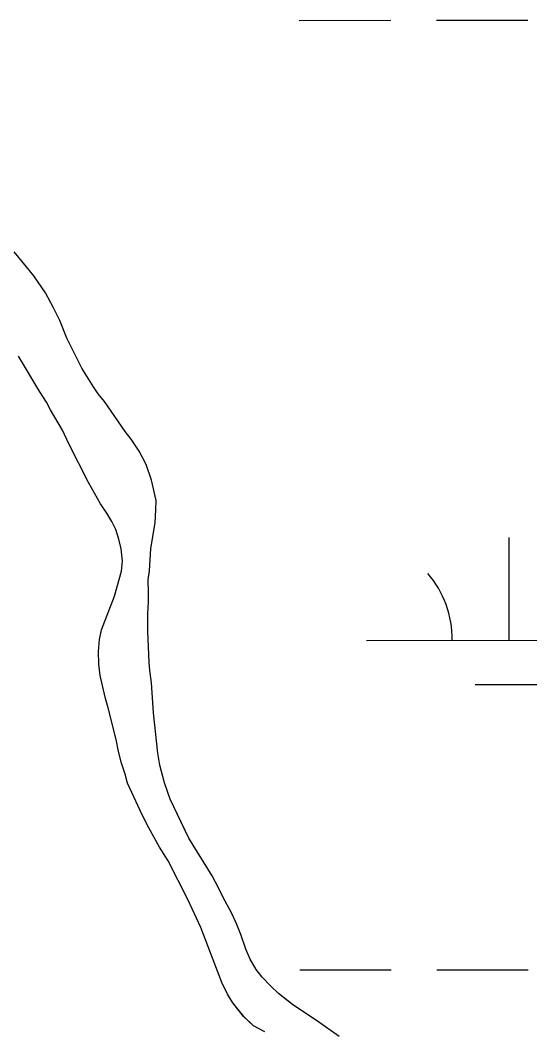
# Model space of a CAD drawing. Extents: x 3279314 to 3317160, y 734079 to 759431.
# Drawn here: x 3309598.1 to 3309776.4, y 755173.8 to 755528.2 of the extents above; entities that cross this region are included whole.
import ezdxf

# ---------------------------------------------------------------- set-up
doc = ezdxf.new("R2010")
doc.units = 0
doc.layers.add('V-SITE-VEGE', color=7, linetype='Continuous')
doc.layers.add('V-WETL-SWMP', color=7, linetype='Continuous')

msp = doc.modelspace()

# ---------------------------------------------------------------- linework, layer by layer
at = {"layer": 'V-SITE-VEGE'}
for p, q in [((3309604.86, 755397.96), (3309597.5, 755410.45)), ((3309607.21, 755394.33), (3309604.86, 755397.96)), ((3309608.62, 755391.64), (3309607.21, 755394.33)), ((3309612.85, 755384.52), (3309608.62, 755391.64)), ((3309615.04, 755379.78), (3309612.85, 755384.52)), ((3309621.93, 755366.19), (3309615.04, 755379.78)), ((3309626.16, 755358.76), (3309621.93, 755366.19)), ((3309628.36, 755355.44), (3309626.16, 755358.76)), ((3309630.08, 755352.59), (3309628.36, 755355.44)), ((3309631.49, 755349.74), (3309630.08, 755352.59)), ((3309632.58, 755346.43), (3309631.49, 755349.74)), ((3309633.35, 755342.95), (3309632.58, 755346.43)), ((3309633.81, 755338.69), (3309633.35, 755342.95)), ((3309633.48, 755335.22), (3309633.81, 755338.69)), ((3309631.08, 755326.4), (3309633.48, 755335.22)), ((3309626.46, 755314.59), (3309631.08, 755326.4)), ((3309625.81, 755311.28), (3309626.46, 755314.59)), ((3309625.48, 755307.02), (3309625.81, 755311.28)), ((3309625.62, 755302.6), (3309625.48, 755307.02)), ((3309626.08, 755298.66), (3309625.62, 755302.6)), ((3309627.94, 755290.6), (3309626.08, 755298.66)), ((3309628.88, 755287.29), (3309627.94, 755290.6)), ((3309631.67, 755276.24), (3309628.88, 755287.29)), ((3309632.44, 755271.97), (3309631.67, 755276.24)), ((3309633.53, 755267.87), (3309632.44, 755271.97)), ((3309634.78, 755264.08), (3309633.53, 755267.87)), ((3309635.55, 755260.92), (3309634.78, 755264.08)), ((3309640.71, 755249.86), (3309635.55, 755260.92)), ((3309643.06, 755245.27), (3309640.71, 755249.86)), ((3309646.82, 755238.48), (3309643.06, 755245.27)), ((3309649.8, 755233.73), (3309646.82, 755238.48)), ((3309656.69, 755220.14), (3309649.8, 755233.73)), ((3309661.22, 755210.33), (3309656.69, 755220.14)), ((3309668.56, 755191.06), (3309661.22, 755210.33)), ((3309670.6, 755186.95), (3309668.56, 755191.06)), ((3309672.48, 755183.95), (3309670.6, 755186.95)), ((3309676.24, 755179.21), (3309672.48, 755183.95)), ((3309679.7, 755175.88), (3309676.24, 755179.21)), ((3309683.64, 755173.81), (3309679.7, 755175.88))]:
    msp.add_line(p, q, dxfattribs=at)
for points in [[(3309646.94, 755267.18), (3309646.16, 755271.45), (3309644.64, 755285.49), (3309644.05, 755296.06), (3309643.44, 755300.32), (3309643.13, 755303.32), (3309642.7, 755314.05), (3309642.73, 755320.2), (3309642.9, 755324.46), (3309642.92, 755327.61), (3309642.78, 755332.19), (3309643.26, 755335.34), (3309643.76, 755343.07), (3309645.22, 755352.06), (3309645.56, 755356.63), (3309645.57, 755359.94), (3309644.02, 755367.05), (3309642.15, 755372.58), (3309639.64, 755377.16), (3309636.82, 755381.43), (3309634.78, 755384.12), (3309627.56, 755394.56), (3309625.36, 755397.25), (3309623.64, 755399.78), (3309619.56, 755406.26), (3309614.4, 755416.85), (3309611.9, 755423.02), (3309609.71, 755427.44), (3309606.89, 755432.66), (3309602.81, 755438.67), (3309600.3, 755441.83), (3309595.91, 755447.06)], [(3309709.66, 755172.13), (3309702.9, 755176.89), (3309693.3, 755183.39), (3309688.42, 755187.2), (3309685.75, 755189.73), (3309682.77, 755192.9), (3309680.57, 755195.59), (3309678.53, 755199.23), (3309676.97, 755202.7), (3309675.25, 755207.92), (3309673.85, 755211.39), (3309672.13, 755215.19), (3309669, 755221.03), (3309667.59, 755224.04), (3309665.24, 755228.46), (3309657.09, 755241.59), (3309650.52, 755255.34), (3309648.49, 755261.02), (3309646.94, 755267.18)]]:
    msp.add_lwpolyline(points, dxfattribs=at)
at = {"layer": 'V-WETL-SWMP'}
for p, q in [((3309695.69, 755528.14), (3309727.69, 755528.16)), ((3309743.69, 755528.17), (3309775.69, 755528.18)), ((3309604.86, 755397.96), (3309597.5, 755410.45)), ((3309604.86, 755397.96), (3309597.5, 755410.45)), ((3309607.21, 755394.33), (3309604.86, 755397.96)), ((3309607.21, 755394.33), (3309604.86, 755397.96)), ((3309608.62, 755391.64), (3309607.21, 755394.33)), ((3309608.62, 755391.64), (3309607.21, 755394.33)), ((3309612.85, 755384.52), (3309608.62, 755391.64)), ((3309612.85, 755384.52), (3309608.62, 755391.64)), ((3309615.04, 755379.78), (3309612.85, 755384.52)), ((3309615.04, 755379.78), (3309612.85, 755384.52)), ((3309621.93, 755366.19), (3309615.04, 755379.78)), ((3309621.93, 755366.19), (3309615.04, 755379.78)), ((3309626.16, 755358.76), (3309621.93, 755366.19)), ((3309626.16, 755358.76), (3309621.93, 755366.19)), ((3309628.35, 755355.44), (3309626.16, 755358.76)), ((3309628.35, 755355.44), (3309626.16, 755358.76)), ((3309630.08, 755352.59), (3309628.35, 755355.44)), ((3309630.08, 755352.59), (3309628.35, 755355.44)), ((3309631.49, 755349.74), (3309630.08, 755352.59)), ((3309631.49, 755349.74), (3309630.08, 755352.59)), ((3309632.58, 755346.43), (3309631.49, 755349.74)), ((3309632.58, 755346.43), (3309631.49, 755349.74)), ((3309633.35, 755342.95), (3309632.58, 755346.43)), ((3309633.35, 755342.95), (3309632.58, 755346.43)), ((3309769.21, 755310.94), (3309769.19, 755346.94)), ((3309633.81, 755338.69), (3309633.35, 755342.95)), ((3309633.81, 755338.69), (3309633.35, 755342.95)), ((3309633.48, 755335.22), (3309633.81, 755338.69)), ((3309633.48, 755335.22), (3309633.81, 755338.69)), ((3309631.08, 755326.4), (3309633.48, 755335.22)), ((3309631.08, 755326.4), (3309633.48, 755335.22)), ((3309626.46, 755314.59), (3309631.08, 755326.4)), ((3309626.46, 755314.59), (3309631.08, 755326.4)), ((3309625.81, 755311.28), (3309626.46, 755314.59)), ((3309625.81, 755311.28), (3309626.46, 755314.59)), ((3309625.48, 755307.02), (3309625.81, 755311.28)), ((3309625.48, 755307.02), (3309625.81, 755311.28)), ((3309719.21, 755310.91), (3309819.21, 755310.96)), ((3309625.62, 755302.6), (3309625.48, 755307.02)), ((3309625.62, 755302.6), (3309625.48, 755307.02)), ((3309626.08, 755298.66), (3309625.62, 755302.6)), ((3309626.08, 755298.66), (3309625.62, 755302.6)), ((3309627.94, 755290.6), (3309626.08, 755298.66)), ((3309627.94, 755290.6), (3309626.08, 755298.66)), ((3309757.22, 755295.5), (3309781.22, 755295.51)), ((3309628.88, 755287.29), (3309627.94, 755290.6)), ((3309628.88, 755287.29), (3309627.94, 755290.6)), ((3309631.67, 755276.23), (3309628.88, 755287.29)), ((3309631.67, 755276.23), (3309628.88, 755287.29)), ((3309632.44, 755271.97), (3309631.67, 755276.23)), ((3309632.44, 755271.97), (3309631.67, 755276.23)), ((3309633.53, 755267.87), (3309632.44, 755271.97)), ((3309633.53, 755267.87), (3309632.44, 755271.97)), ((3309634.78, 755264.08), (3309633.53, 755267.87)), ((3309634.78, 755264.08), (3309633.53, 755267.87)), ((3309635.55, 755260.92), (3309634.78, 755264.08)), ((3309635.55, 755260.92), (3309634.78, 755264.08)), ((3309640.72, 755249.85), (3309635.55, 755260.92)), ((3309640.72, 755249.85), (3309635.55, 755260.92)), ((3309643.06, 755245.27), (3309640.72, 755249.85)), ((3309643.06, 755245.27), (3309640.72, 755249.85)), ((3309646.82, 755238.47), (3309643.06, 755245.27)), ((3309646.82, 755238.47), (3309643.06, 755245.27)), ((3309649.8, 755233.73), (3309646.82, 755238.47)), ((3309649.8, 755233.73), (3309646.82, 755238.47)), ((3309656.69, 755220.14), (3309649.8, 755233.73)), ((3309656.69, 755220.14), (3309649.8, 755233.73)), ((3309661.22, 755210.34), (3309656.69, 755220.14)), ((3309661.22, 755210.34), (3309656.69, 755220.14)), ((3309668.56, 755191.06), (3309661.22, 755210.34)), ((3309668.56, 755191.06), (3309661.22, 755210.34)), ((3309695.86, 755195.47), (3309727.86, 755195.48)), ((3309743.86, 755195.49), (3309775.86, 755195.51)), ((3309670.6, 755186.95), (3309668.56, 755191.06)), ((3309670.6, 755186.95), (3309668.56, 755191.06)), ((3309672.48, 755183.95), (3309670.6, 755186.95)), ((3309672.48, 755183.95), (3309670.6, 755186.95)), ((3309676.25, 755179.2), (3309672.48, 755183.95)), ((3309676.25, 755179.2), (3309672.48, 755183.95)), ((3309679.7, 755175.88), (3309676.25, 755179.2)), ((3309679.7, 755175.88), (3309676.25, 755179.2)), ((3309683.64, 755173.81), (3309679.7, 755175.88)), ((3309683.64, 755173.81), (3309679.7, 755175.88))]:
    msp.add_line(p, q, dxfattribs=at)
for points in [[(3309650.52, 755255.34), (3309648.49, 755261.02), (3309646.94, 755267.18), (3309646.16, 755271.45), (3309644.64, 755285.49), (3309644.05, 755296.06), (3309643.44, 755300.32), (3309643.14, 755303.32), (3309642.7, 755314.05), (3309642.73, 755320.2), (3309642.9, 755324.46), (3309642.92, 755327.61), (3309642.78, 755332.19), (3309643.26, 755335.34), (3309643.77, 755343.07), (3309645.22, 755352.06), (3309645.55, 755356.63), (3309645.57, 755359.94), (3309644.02, 755367.05), (3309642.15, 755372.58), (3309639.64, 755377.16), (3309636.82, 755381.43), (3309634.78, 755384.12), (3309627.56, 755394.56), (3309625.37, 755397.25), (3309623.64, 755399.78), (3309619.56, 755406.26), (3309614.4, 755416.85), (3309611.9, 755423.02), (3309609.71, 755427.44), (3309606.89, 755432.66), (3309602.81, 755438.67), (3309600.3, 755441.83), (3309595.91, 755447.06)], [(3309650.52, 755255.34), (3309648.49, 755261.02), (3309646.94, 755267.18), (3309646.16, 755271.45), (3309644.64, 755285.49), (3309644.05, 755296.06), (3309643.44, 755300.32), (3309643.14, 755303.32), (3309642.7, 755314.05), (3309642.73, 755320.2), (3309642.9, 755324.46), (3309642.92, 755327.61), (3309642.78, 755332.19), (3309643.26, 755335.34), (3309643.77, 755343.07), (3309645.22, 755352.06), (3309645.55, 755356.63), (3309645.57, 755359.94), (3309644.02, 755367.05), (3309642.15, 755372.58), (3309639.64, 755377.16), (3309636.82, 755381.43), (3309634.78, 755384.12), (3309627.56, 755394.56), (3309625.37, 755397.25), (3309623.64, 755399.78), (3309619.56, 755406.26), (3309614.4, 755416.85), (3309611.9, 755423.02), (3309609.71, 755427.44), (3309606.89, 755432.66), (3309602.81, 755438.67), (3309600.3, 755441.83), (3309595.91, 755447.06)], [(3309709.66, 755172.13), (3309702.9, 755176.89), (3309693.3, 755183.4), (3309690.78, 755185.3), (3309688.42, 755187.2), (3309685.75, 755189.73), (3309682.77, 755192.9), (3309680.57, 755195.59), (3309678.53, 755199.23), (3309676.97, 755202.7), (3309675.25, 755207.92), (3309673.85, 755211.39), (3309672.13, 755215.19), (3309669, 755221.03), (3309667.59, 755224.04), (3309665.24, 755228.46), (3309657.09, 755241.59), (3309655.37, 755245.07), (3309650.52, 755255.34)], [(3309709.66, 755172.13), (3309702.9, 755176.89), (3309693.3, 755183.4), (3309690.78, 755185.3), (3309688.42, 755187.2), (3309685.75, 755189.73), (3309682.77, 755192.9), (3309680.57, 755195.59), (3309678.53, 755199.23), (3309676.97, 755202.7), (3309675.25, 755207.92), (3309673.85, 755211.39), (3309672.13, 755215.19), (3309669, 755221.03), (3309667.59, 755224.04), (3309665.24, 755228.46), (3309657.09, 755241.59), (3309655.37, 755245.07), (3309650.52, 755255.34)]]:
    msp.add_lwpolyline(points, dxfattribs=at)
msp.add_arc((3309713.97, 755311.38), 35.25, 359.2573, 40.801, dxfattribs=at)

doc.saveas('drawing.dxf')
